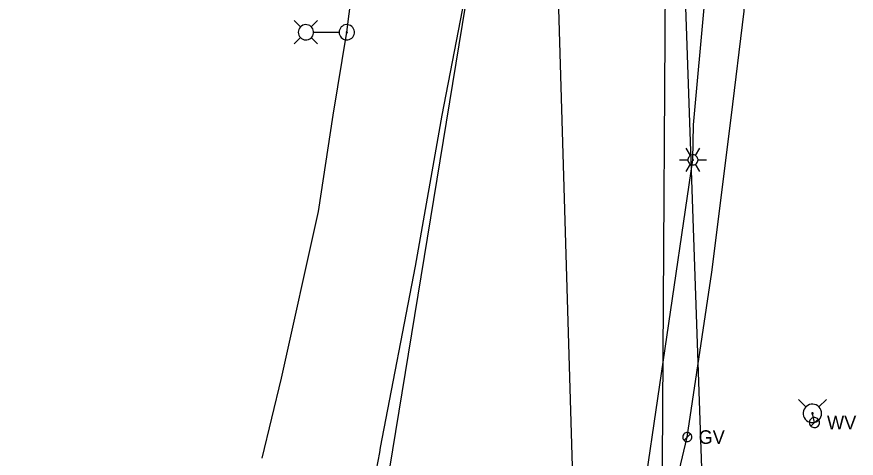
# Model space of a CAD drawing. Extents: x 596028 to 606371, y 330010 to 403088.
# Drawn here: x 604862.3 to 605100.3, y 331581 to 331706.1 of the extents above; entities that cross this region are included whole.
import ezdxf

# ---------------------------------------------------------------- set-up
doc = ezdxf.new("R2010")
doc.units = 0
for name, color, linetype in [('E_LTG', 7, 'Continuous'), ('E_LTG_CID', 7, 'Continuous'), ('E_UTL_E_UG', 7, 'Continuous'), ('E_UTL_G', 7, 'Continuous'), ('E_UTL_G_UG', 7, 'Continuous'), ('E_UTL_SAN_UG', 7, 'Continuous'), ('E_UTL_SAN_UG_MMSD', 7, 'Continuous'), ('E_UTL_W', 7, 'Continuous'), ('E_UTL_W_UG', 7, 'Continuous'), ('E_UTL_WHydrant', 7, 'Continuous')]:
    doc.layers.add(name, color=color, linetype=linetype)

msp = doc.modelspace()

# ---------------------------------------------------------------- linework, layer by layer
at = {"layer": 'E_LTG'}
for points in [[(604942.7, 331703.28), (604940.92, 331705.06)], [(604945.74, 331703.28), (604947.52, 331705.06)], [(604942.05, 331701.76), (604942.09, 331701.34), (604942.2, 331700.95), (604942.39, 331700.58), (604942.65, 331700.26), (604942.96, 331699.98), (604943.32, 331699.78), (604943.71, 331699.64), (604944.12, 331699.58), (604944.53, 331699.6), (604944.93, 331699.7), (604945.31, 331699.87), (604945.65, 331700.11), (604945.93, 331700.41), (604946.16, 331700.76), (604946.31, 331701.14), (604946.39, 331701.55), (604946.39, 331701.96), (604946.31, 331702.37), (604946.16, 331702.75), (604945.93, 331703.1), (604945.65, 331703.4), (604945.31, 331703.64), (604944.93, 331703.81), (604944.53, 331703.91), (604944.12, 331703.93), (604943.71, 331703.87), (604943.32, 331703.74), (604942.96, 331703.53), (604942.65, 331703.26), (604942.39, 331702.93), (604942.2, 331702.57), (604942.09, 331702.17), (604942.05, 331701.76)], [(604953.65, 331701.76), (604953.69, 331701.34), (604953.81, 331700.95), (604953.99, 331700.58), (604954.25, 331700.26), (604954.56, 331699.98), (604954.92, 331699.78), (604955.31, 331699.64), (604955.72, 331699.58), (604956.13, 331699.6), (604956.54, 331699.7), (604956.91, 331699.87), (604957.25, 331700.11), (604957.54, 331700.41), (604957.76, 331700.76), (604957.91, 331701.14), (604957.99, 331701.55), (604957.99, 331701.96), (604957.91, 331702.37), (604957.76, 331702.75), (604957.54, 331703.1), (604957.25, 331703.4), (604956.91, 331703.64), (604956.54, 331703.81), (604956.13, 331703.91), (604955.72, 331703.93), (604955.31, 331703.87), (604954.92, 331703.74), (604954.56, 331703.53), (604954.25, 331703.26), (604953.99, 331702.93), (604953.81, 331702.57), (604953.69, 331702.17), (604953.65, 331701.76)], [(604942.7, 331700.23), (604940.92, 331698.46)], [(604945.74, 331700.23), (604947.52, 331698.46)], [(604946.43, 331701.76), (604953.61, 331701.76)], [(604955.66, 331701.76), (604955.66, 331701.73), (604955.67, 331701.69), (604955.69, 331701.67), (604955.7, 331701.64), (604955.73, 331701.62), (604955.76, 331701.61), (604955.79, 331701.59), (604955.82, 331701.59), (604955.85, 331701.59), (604955.88, 331701.6), (604955.91, 331701.61), (604955.93, 331701.63), (604955.96, 331701.65), (604955.97, 331701.68), (604955.98, 331701.71), (604955.99, 331701.74), (604955.99, 331701.77), (604955.98, 331701.8), (604955.97, 331701.83), (604955.96, 331701.86), (604955.93, 331701.88), (604955.91, 331701.9), (604955.88, 331701.91), (604955.85, 331701.92), (604955.82, 331701.92), (604955.79, 331701.92), (604955.76, 331701.91), (604955.73, 331701.89), (604955.7, 331701.87), (604955.69, 331701.85), (604955.67, 331701.82), (604955.66, 331701.79), (604955.66, 331701.76)], [(605053.26, 331666.81), (605052.06, 331668.88)], [(605055.4, 331665.58), (605055.37, 331665.85), (605055.3, 331666.11), (605055.17, 331666.35), (605055, 331666.56), (605054.8, 331666.74), (605054.56, 331666.88), (605054.31, 331666.97), (605054.04, 331667), (605053.77, 331666.99), (605053.5, 331666.93), (605053.26, 331666.81), (605053.03, 331666.66), (605052.85, 331666.46), (605052.7, 331666.23), (605052.6, 331665.98), (605052.55, 331665.71), (605052.55, 331665.44), (605052.6, 331665.17), (605052.7, 331664.92), (605052.85, 331664.69), (605053.03, 331664.5), (605053.26, 331664.34), (605053.5, 331664.23), (605053.77, 331664.16), (605054.04, 331664.15), (605054.31, 331664.19), (605054.56, 331664.28), (605054.8, 331664.41), (605055, 331664.59), (605055.17, 331664.8), (605055.3, 331665.05), (605055.37, 331665.31), (605055.4, 331665.58)], [(605055.4, 331665.58), (605055.37, 331665.85), (605055.3, 331666.11), (605055.17, 331666.35), (605055, 331666.56), (605054.8, 331666.74), (605054.56, 331666.88), (605054.31, 331666.97), (605054.04, 331667), (605053.77, 331666.99), (605053.5, 331666.93), (605053.26, 331666.81), (605053.03, 331666.66), (605052.85, 331666.46), (605052.7, 331666.23), (605052.6, 331665.98), (605052.55, 331665.71), (605052.55, 331665.44), (605052.6, 331665.17), (605052.7, 331664.92), (605052.85, 331664.69), (605053.03, 331664.5), (605053.26, 331664.34), (605053.5, 331664.23), (605053.77, 331664.16), (605054.04, 331664.15), (605054.31, 331664.19), (605054.56, 331664.28), (605054.8, 331664.41), (605055, 331664.59), (605055.17, 331664.8), (605055.3, 331665.05), (605055.37, 331665.31), (605055.4, 331665.58)], [(605055.4, 331665.58), (605055.37, 331665.85), (605055.3, 331666.11), (605055.17, 331666.35), (605055, 331666.56), (605054.8, 331666.74), (605054.56, 331666.88), (605054.31, 331666.97), (605054.04, 331667), (605053.77, 331666.99), (605053.5, 331666.93), (605053.26, 331666.81), (605053.03, 331666.66), (605052.85, 331666.46), (605052.7, 331666.23), (605052.6, 331665.98), (605052.55, 331665.71), (605052.55, 331665.44), (605052.6, 331665.17), (605052.7, 331664.92), (605052.85, 331664.69), (605053.03, 331664.5), (605053.26, 331664.34), (605053.5, 331664.23), (605053.77, 331664.16), (605054.04, 331664.15), (605054.31, 331664.19), (605054.56, 331664.28), (605054.8, 331664.41), (605055, 331664.59), (605055.17, 331664.8), (605055.3, 331665.05), (605055.37, 331665.31), (605055.4, 331665.58)], [(605054.68, 331666.81), (605055.88, 331668.88)], [(605050.16, 331665.58), (605052.54, 331665.58)], [(605054.09, 331665.58), (605054.09, 331665.6), (605054.08, 331665.62), (605054.07, 331665.64), (605054.06, 331665.66), (605054.04, 331665.67), (605054.02, 331665.68), (605054, 331665.69), (605053.98, 331665.7), (605053.95, 331665.69), (605053.93, 331665.69), (605053.91, 331665.68), (605053.89, 331665.67), (605053.88, 331665.65), (605053.86, 331665.63), (605053.86, 331665.61), (605053.85, 331665.59), (605053.85, 331665.57), (605053.86, 331665.54), (605053.86, 331665.52), (605053.88, 331665.5), (605053.89, 331665.49), (605053.91, 331665.47), (605053.93, 331665.46), (605053.95, 331665.46), (605053.98, 331665.46), (605054, 331665.46), (605054.02, 331665.47), (605054.04, 331665.48), (605054.06, 331665.49), (605054.07, 331665.51), (605054.08, 331665.53), (605054.09, 331665.55), (605054.09, 331665.58)], [(605055.4, 331665.58), (605057.78, 331665.58)], [(605052.06, 331662.28), (605053.26, 331664.34)], [(605055.88, 331662.28), (605054.68, 331664.34)]]:
    msp.add_lwpolyline(points, dxfattribs=at)
at = {"layer": 'E_LTG_CID'}
for points in [[(604931.85, 331581.07), (604937.27, 331603.67), (604947.8, 331650.94), (604952, 331678.28), (604955.83, 331701.76), (604989.48, 331966.47), (604996.27, 332242.26), (604998.49, 332512.59), (605000.29, 332783.81), (605002.15, 332931.75), (605000.64, 332964.83), (605000.69, 332966.2), (605002.17, 333011.44), (605003.78, 333073.37), (605005.15, 333128.46), (605004.43, 333142.5)], [(604966.1, 331567.76), (604967.93, 331577.63), (604999.42, 331769.85)]]:
    msp.add_lwpolyline(points, dxfattribs=at)
at = {"layer": 'E_UTL_E_UG'}
msp.add_lwpolyline([(605038.2, 331558.64), (605053.97, 331665.58), (605054.16, 331675.48), (605057.33, 331710.76), (605063.33, 331779.39), (605064.89, 331811.56), (605066.7, 331922.92), (605066.28, 331973.16), (605065.35, 332014.58), (605064.76, 332065.68), (605063.4, 332175.3), (605062.74, 332212.21)], dxfattribs=at)
at = {"layer": 'E_UTL_G'}
for points in [[(605053.63, 331587.01), (605053.61, 331587.25), (605053.54, 331587.48), (605053.43, 331587.7), (605053.28, 331587.89), (605053.09, 331588.05), (605052.88, 331588.17), (605052.65, 331588.25), (605052.41, 331588.29), (605052.17, 331588.28), (605051.93, 331588.22), (605051.71, 331588.12), (605051.51, 331587.98), (605051.34, 331587.8), (605051.21, 331587.59), (605051.12, 331587.37), (605051.07, 331587.13), (605051.07, 331586.88), (605051.12, 331586.65), (605051.21, 331586.42), (605051.34, 331586.21), (605051.51, 331586.04), (605051.71, 331585.9), (605051.93, 331585.79), (605052.17, 331585.74), (605052.41, 331585.72), (605052.65, 331585.76), (605052.88, 331585.84), (605053.09, 331585.96), (605053.28, 331586.12), (605053.43, 331586.31), (605053.54, 331586.53), (605053.61, 331586.76), (605053.63, 331587.01)], [(605051.44, 331586.1), (605053.26, 331587.91)]]:
    msp.add_lwpolyline(points, dxfattribs=at)
at = {"layer": 'E_UTL_G_UG'}
for points in [[(605030.78, 331483.16), (605036.41, 331510.46), (605041, 331526.42), (605043.91, 331546.77), (605047.79, 331567.91), (605052.35, 331587.01), (605059.28, 331633.75), (605064.76, 331677.5), (605068.49, 331707.7), (605074.22, 331781.45), (605075.46, 331809.71), (605078.06, 331885.79), (605077.96, 331921.74), (605077.56, 331972.3), (605077.08, 332012.55), (605076.17, 332068.78), (605075.45, 332099.34), (605075.08, 332165.21), (605074.66, 332210.44), (605074.75, 332235.8)], [(604900.58, 331325.56), (604922.44, 331394.24), (604937.48, 331446.14), (604950.04, 331504.06), (604965.2, 331582.62), (604965.35, 331584.06), (604975.31, 331635.47), (604982.89, 331678.27), (604990.4, 331717.36), (604995.58, 331758.52), (605000.39, 331798.15), (605002.85, 331829.16), (605006.75, 331840.21), (605007.31, 331850.72), (605004.35, 331850.94), (605007.31, 331850.72), (605005.56, 331876.01)]]:
    msp.add_lwpolyline(points, dxfattribs=at)
at = {"layer": 'E_UTL_SAN_UG'}
msp.add_line((605060.52, 331462.84), (605048.95, 331795.33), dxfattribs=at)
at = {"layer": 'E_UTL_SAN_UG_MMSD'}
msp.add_line((605023.68, 331451.52), (605012.41, 331824.88), dxfattribs=at)
at = {"layer": 'E_UTL_W'}
msp.add_line((605088.42, 331591.12), (605087.84, 331593.72), dxfattribs=at)
for points in [[(605089.85, 331591.12), (605089.82, 331591.39), (605089.74, 331591.65), (605089.62, 331591.89), (605089.45, 331592.1), (605089.25, 331592.28), (605089.01, 331592.41), (605088.76, 331592.5), (605088.49, 331592.54), (605088.22, 331592.53), (605087.95, 331592.46), (605087.71, 331592.35), (605087.49, 331592.19), (605087.3, 331592), (605087.15, 331591.77), (605087.05, 331591.52), (605087, 331591.25), (605087, 331590.98), (605087.05, 331590.72), (605087.15, 331590.46), (605087.3, 331590.24), (605087.49, 331590.04), (605087.71, 331589.88), (605087.95, 331589.77), (605088.22, 331589.71), (605088.49, 331589.69), (605088.76, 331589.73), (605089.01, 331589.82), (605089.25, 331589.96), (605089.45, 331590.13), (605089.62, 331590.35), (605089.74, 331590.59), (605089.82, 331590.85), (605089.85, 331591.12)], [(605087.41, 331590.11), (605089.43, 331592.12)]]:
    msp.add_lwpolyline(points, dxfattribs=at)
at = {"layer": 'E_UTL_W_UG'}
msp.add_lwpolyline([(604662.85, 330776.78), (604719.99, 330861.17), (604771.51, 330900.13), (604792.62, 330926.22), (604804.59, 330947.13), (605054.68, 331381.7), (605055.13, 331442.45), (605044.65, 331474.36), (605047.01, 331851.63), (605038.36, 332278.66), (605035.8, 332410.28), (605072.23, 332411.32), (605076.98, 332411.12), (605079.88, 332411.16)], dxfattribs=at)
at = {"layer": 'E_UTL_WHydrant'}
for points in [[(605086.01, 331595.55), (605083.86, 331597.69)], [(605090.46, 331593.72), (605090.42, 331594.21), (605090.27, 331594.69), (605090.05, 331595.14), (605089.74, 331595.53), (605089.36, 331595.85), (605088.93, 331596.1), (605088.46, 331596.27), (605087.96, 331596.34), (605087.47, 331596.31), (605086.98, 331596.2), (605086.53, 331595.99), (605086.12, 331595.7), (605085.78, 331595.34), (605085.51, 331594.92), (605085.32, 331594.46), (605085.23, 331593.97), (605085.23, 331593.47), (605085.32, 331592.98), (605085.51, 331592.52), (605085.78, 331592.1), (605086.12, 331591.73), (605086.53, 331591.45), (605086.98, 331591.24), (605087.47, 331591.12), (605087.96, 331591.1), (605088.46, 331591.17), (605088.93, 331591.33), (605089.36, 331591.58), (605089.74, 331591.91), (605090.05, 331592.3), (605090.27, 331592.74), (605090.42, 331593.22), (605090.46, 331593.72)], [(605089.68, 331595.55), (605091.82, 331597.69)], [(605088.04, 331593.72), (605088.04, 331593.76), (605088.03, 331593.79), (605088.01, 331593.83), (605087.98, 331593.86), (605087.96, 331593.88), (605087.92, 331593.9), (605087.89, 331593.91), (605087.85, 331593.92), (605087.81, 331593.92), (605087.77, 331593.91), (605087.74, 331593.89), (605087.71, 331593.87), (605087.68, 331593.84), (605087.66, 331593.81), (605087.65, 331593.77), (605087.64, 331593.74), (605087.64, 331593.7), (605087.65, 331593.66), (605087.66, 331593.63), (605087.68, 331593.59), (605087.71, 331593.57), (605087.74, 331593.54), (605087.77, 331593.53), (605087.81, 331593.52), (605087.85, 331593.52), (605087.89, 331593.52), (605087.92, 331593.53), (605087.96, 331593.55), (605087.98, 331593.58), (605088.01, 331593.61), (605088.03, 331593.64), (605088.04, 331593.68), (605088.04, 331593.72)]]:
    msp.add_lwpolyline(points, dxfattribs=at)

# ---------------------------------------------------------------- texts
at = {"layer": 'E_UTL_G'}
msp.add_text('GV', height=3.85, dxfattribs=at).set_placement((605055.56, 331585.08))
at = {"layer": 'E_UTL_W'}
msp.add_text('WV', height=3.85, dxfattribs=at).set_placement((605091.98, 331589.19))

doc.saveas('drawing.dxf')
